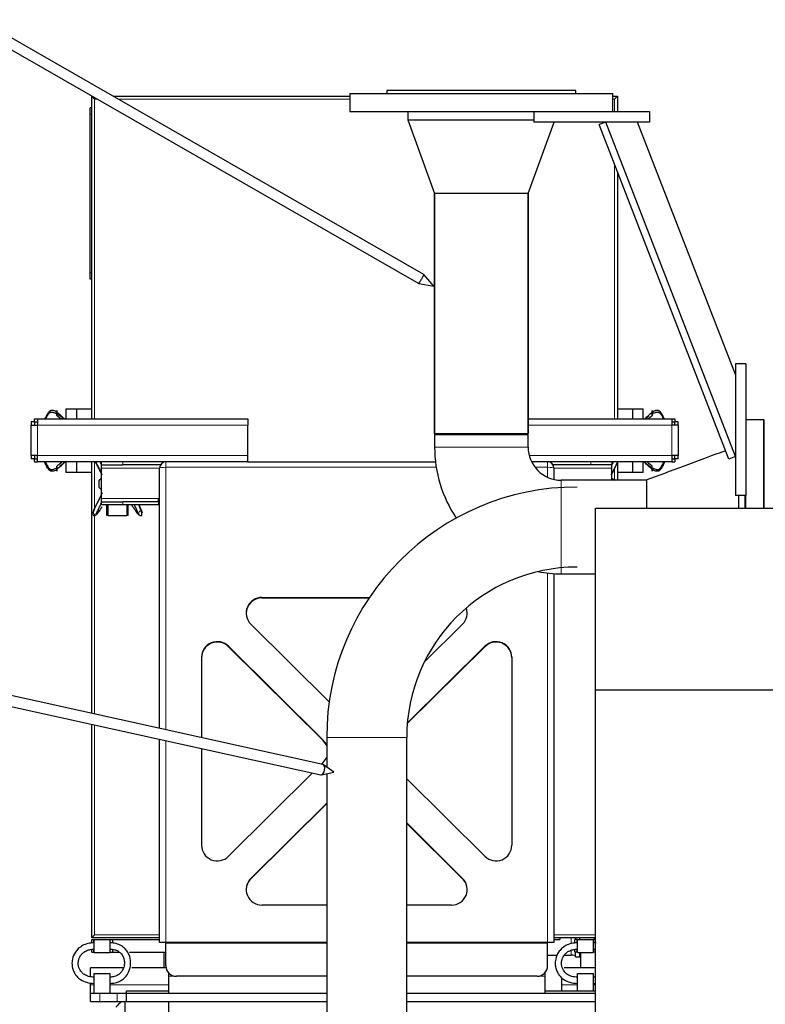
# Model space of a CAD drawing. Header units: inches. Extents: x 0 to 20790, y -12 to 14700.
# Tile 341 of 359: x 13932 to 14641, y 11349 to 12285. Entities that reach past the tile are written whole.
import ezdxf

# ---------------------------------------------------------------- set-up
doc = ezdxf.new("R2010")
doc.units = ezdxf.units.IN
doc.layers.add('1', color=7, linetype='Continuous', true_color=0xffffff)
doc.layers.add('254', color=7, linetype='Continuous', true_color=0xffffff)

msp = doc.modelspace()

# ---------------------------------------------------------------- linework, layer by layer
at = {"layer": '1', "color": 2, "linetype": 'Continuous', "lineweight": 25}
for p, q in [((14246.24, 12214.958), (14496.24, 12214.958)), ((14246.24, 12214.958), (14246.24, 12197.958)), ((14461.24, 12217.958), (14281.24, 12217.958)), ((14281.24, 12217.958), (14281.24, 12214.958)), ((14461.24, 12214.958), (14461.24, 12217.958)), ((14496.24, 12197.958), (14496.24, 12214.958)), ((14000.74, 12212.458), (14001.201, 12212.458)), ((14003.54, 12209.658), (14000.74, 12212.458)), ((14000.74, 12199.743), (14000.74, 12212.458)), ((14021.302, 12212.458), (14246.24, 12212.458)), ((14496.24, 12212.458), (14500.74, 12212.458)), ((14497.94, 12209.658), (14500.74, 12212.458)), ((14500.74, 12212.458), (14500.74, 12197.958)), ((13999.24, 12195.458), (13999.24, 12201.458)), ((14000.74, 12201.458), (13999.24, 12201.458)), ((13999.24, 12044.458), (13999.24, 12195.458)), ((14000.74, 12195.458), (14000.74, 12199.743)), ((14000.74, 12044.458), (14000.74, 12195.458)), ((14246.24, 12197.958), (14446.243, 12197.958)), ((14301.24, 12197.958), (14301.24, 12189.958)), ((14421.24, 12197.958), (14421.24, 12187.958)), ((14446.241, 12197.958), (14531.24, 12197.958)), ((14531.24, 12197.958), (14531.24, 12187.958)), ((14301.24, 12189.958), (14421.24, 12189.958)), ((14301.24, 12189.958), (14421.24, 12189.958)), ((14301.24, 12189.958), (14326.718, 12119.958)), ((14415.762, 12119.958), (14440.512, 12187.957)), ((14531.24, 12187.958), (14421.24, 12187.958)), ((14489.71, 12187.958), (14483.383, 12185.51)), ((14612.74, 11870.016), (14489.71, 12187.958)), ((14612.739, 11947.96), (14519.871, 12187.956)), ((14606.413, 11867.567), (14483.383, 12185.51)), ((14500.74, 12140.645), (14500.74, 11905.958)), ((14371.24, 12119.958), (14326.718, 12119.958)), ((14326.79, 11891.958), (14326.79, 12119.958)), ((14326.79, 12119.958), (14326.79, 11891.958)), ((14415.762, 12119.958), (14371.24, 12119.958)), ((14415.69, 12119.958), (14415.69, 11891.958)), ((14415.69, 11891.958), (14415.69, 12119.958)), ((13999.24, 12038.458), (13999.24, 12044.458)), ((14000.74, 12038.458), (13999.24, 12038.458)), ((14000.74, 12040.173), (14000.74, 12044.458)), ((14000.74, 11905.95), (14000.74, 12040.173)), ((14622.74, 11957.958), (14612.74, 11957.958)), ((14612.74, 11957.958), (14612.74, 11832.958)), ((14622.74, 11957.958), (14622.74, 11832.958)), ((13976.24, 11915.158), (13976.24, 11905.958)), ((13986.24, 11915.158), (13976.24, 11915.158)), ((13986.24, 11915.158), (13986.24, 11914.958)), ((14000.74, 11914.958), (13986.24, 11914.958)), ((13986.24, 11914.958), (13986.24, 11905.958)), ((14515.24, 11914.958), (14500.74, 11914.958)), ((14525.24, 11915.158), (14515.24, 11915.158)), ((14515.24, 11914.958), (14515.24, 11915.158)), ((14515.24, 11905.958), (14515.24, 11914.958)), ((14525.24, 11905.958), (14525.24, 11915.158)), ((13946.242, 11902.958), (13946.242, 11905.958)), ((13946.242, 11905.958), (13949.24, 11905.958)), ((13949.24, 11905.958), (13949.24, 11899.958)), ((13949.24, 11905.958), (14149.24, 11905.958)), ((14149.24, 11905.958), (14149.24, 11899.958)), ((14415.69, 11905.958), (14552.24, 11905.958)), ((14552.24, 11905.958), (14552.24, 11899.958)), ((14552.24, 11905.958), (14555.238, 11905.958)), ((14555.238, 11905.958), (14555.238, 11902.958)), ((13943.24, 11902.956), (13943.24, 11899.958)), ((13943.24, 11899.958), (13949.24, 11899.958)), ((13943.24, 11870.958), (13943.24, 11899.958)), ((13946.29, 11902.956), (13946.29, 11899.958)), ((14149.24, 11870.958), (14149.24, 11899.958)), ((14558.24, 11899.958), (14552.24, 11899.958)), ((14555.19, 11899.958), (14555.19, 11902.956)), ((14558.24, 11899.958), (14558.24, 11902.956)), ((14558.24, 11899.958), (14558.24, 11870.958)), ((14639.74, 11904.958), (14622.74, 11904.958)), ((14639.74, 11904.958), (14622.74, 11904.958)), ((14639.74, 11904.958), (14639.74, 11820.978)), ((14639.74, 11820.988), (14639.74, 11904.958)), ((14326.79, 11891.958), (14415.69, 11891.958)), ((14326.79, 11890.958), (14371.24, 11890.958)), ((14326.79, 11890.958), (14326.79, 11878.958)), ((14352.24, 11891.957), (14352.24, 11890.957)), ((14371.24, 11890.958), (14415.69, 11890.958)), ((14415.69, 11878.958), (14415.69, 11890.958)), ((13949.24, 11870.958), (13943.24, 11870.958)), ((13943.24, 11870.958), (13943.24, 11867.96)), ((13946.242, 11864.958), (13946.242, 11867.958)), ((13946.29, 11870.958), (13946.29, 11867.96)), ((13949.24, 11864.958), (13949.24, 11870.958)), ((14149.24, 11864.958), (14149.24, 11870.958)), ((14558.24, 11870.958), (14552.24, 11870.958)), ((14552.24, 11870.958), (14552.24, 11864.958)), ((14555.19, 11867.96), (14555.19, 11870.958)), ((14555.238, 11867.958), (14555.238, 11864.958)), ((14558.24, 11867.96), (14558.24, 11870.958)), ((14612.74, 11870.016), (14606.413, 11867.567)), ((13946.242, 11864.958), (13949.24, 11864.958)), ((13976.24, 11864.958), (13976.24, 11854.758)), ((13986.24, 11864.958), (13986.24, 11854.958)), ((14000.74, 11625.793), (14000.74, 11864.952)), ((14010.24, 11861.958), (14010.24, 11864.958)), ((14010.24, 11858.958), (14010.24, 11861.958)), ((14010.24, 11861.958), (14030.24, 11861.958)), ((14010.24, 11829.958), (14010.24, 11858.958)), ((14066.044, 11861.958), (14030.24, 11861.958)), ((14065.24, 11611.556), (14065.24, 11858.958)), ((14149.24, 11864.958), (14327.604, 11864.958)), ((14475.24, 11861.958), (14439.436, 11861.958)), ((14440.24, 11858.958), (14440.24, 11848.19)), ((14495.24, 11861.958), (14475.24, 11861.958)), ((14495.24, 11864.958), (14495.24, 11861.958)), ((14495.24, 11858.958), (14495.24, 11861.958)), ((14495.24, 11847.408), (14495.24, 11858.958)), ((14500.74, 11864.22), (14500.74, 11847.408)), ((14515.24, 11854.958), (14515.24, 11864.958)), ((14525.24, 11854.758), (14525.24, 11864.958)), ((14552.24, 11864.958), (14555.238, 11864.958)), ((13986.24, 11854.758), (13976.24, 11854.758)), ((13986.24, 11854.958), (13986.24, 11854.758)), ((14000.74, 11854.958), (13986.24, 11854.958)), ((14007.78, 11847.428), (14010.24, 11849.514)), ((14495.24, 11849.582), (14497.78, 11847.428)), ((14515.24, 11854.958), (14500.74, 11854.958)), ((14515.24, 11854.758), (14515.24, 11854.958)), ((14525.24, 11854.758), (14515.24, 11854.758)), ((14007.78, 11840.428), (14007.78, 11847.428)), ((14010.24, 11838.343), (14007.78, 11840.428)), ((14527.642, 11847.408), (14447.24, 11847.408)), ((14497.78, 11847.428), (14497.78, 11847.408)), ((14528.35, 11847.589), (14528.35, 11820.978)), ((14622.74, 11832.958), (14612.74, 11832.958)), ((14615.74, 11832.955), (14615.74, 11820.976)), ((14621.74, 11832.95), (14621.74, 11820.978)), ((14622.74, 11820.988), (14622.74, 11832.959)), ((14010.24, 11826.958), (14010.24, 11829.958)), ((14010.24, 11826.958), (14030.24, 11826.958)), ((14010.24, 11823.958), (14010.24, 11826.958)), ((14030.24, 11823.958), (14010.24, 11823.958)), ((14015.24, 11813.958), (14015.24, 11823.958)), ((14016.28, 11813.758), (14016.28, 11823.958)), ((14064.24, 11826.958), (14030.24, 11826.958)), ((14064.24, 11823.958), (14030.24, 11823.958)), ((14034.28, 11823.958), (14034.28, 11813.758)), ((14035.24, 11823.958), (14035.24, 11813.958)), ((14065.24, 11829.958), (14064.24, 11829.958)), ((14064.24, 11826.958), (14064.24, 11829.958)), ((14064.24, 11826.958), (14064.24, 11823.958)), ((14016.28, 11813.958), (14015.24, 11813.958)), ((14034.28, 11813.758), (14016.28, 11813.758)), ((14035.24, 11813.958), (14034.28, 11813.958)), ((14479.74, 11648.178), (14479.74, 11820.978)), ((14479.74, 11820.978), (19005.74, 11820.978)), ((14440.24, 11758.709), (14440.24, 11407.958)), ((14447.24, 11758.508), (14479.741, 11758.508)), ((14162.666, 11736.064), (14264.883, 11736.064)), ((14162.666, 11735.673), (14264.621, 11735.673)), ((14226.605, 11636.764), (14152.06, 11710.675)), ((14353.42, 11710.675), (14316.954, 11674.52)), ((14220.92, 11600.335), (14130.846, 11689.643)), ((14220.92, 11599.945), (14130.846, 11689.252)), ((14300.818, 11616.065), (14374.633, 11689.252)), ((14300.853, 11616.49), (14374.633, 11689.643)), ((14105.24, 11679.126), (14105.24, 11602.727)), ((14400.24, 11679.126), (14400.24, 11500.512)), ((14479.74, 11301.478), (14479.74, 11648.178)), ((14479.74, 11648.178), (19005.74, 11648.178)), ((14000.74, 11412.458), (14000.74, 11615.553)), ((14065.24, 11407.958), (14065.24, 11601.317)), ((14224.19, 11602.958), (14224.193, 11602.958)), ((14224.19, 11602.958), (14224.19, 11574.844)), ((14300.29, 11242.958), (14300.29, 11602.958)), ((14105.24, 11592.484), (14105.24, 11500.512)), ((14219.182, 11577.579), (14220.92, 11579.303)), ((14130.846, 11489.995), (14210.735, 11569.204)), ((14224.19, 11568.471), (14224.19, 11242.958)), ((14374.633, 11489.995), (14300.29, 11563.706)), ((14152.06, 11468.963), (14224.189, 11540.478)), ((14152.06, 11468.572), (14224.189, 11540.088)), ((14300.291, 11521.64), (14353.42, 11468.963)), ((14300.291, 11521.25), (14353.42, 11468.572)), ((14224.192, 11443.574), (14162.666, 11443.574)), ((14342.813, 11443.574), (14300.287, 11443.574)), ((14000.74, 11412.458), (14003.54, 11415.258)), ((14065.24, 11412.458), (14000.74, 11412.458)), ((14000.74, 11410.958), (14002.74, 11410.958)), ((14000.74, 11407.42), (14000.74, 11410.958)), ((14002.74, 11410.958), (14003.24, 11410.958)), ((14002.74, 11407.652), (14002.74, 11410.958)), ((14003.24, 11410.958), (14018.24, 11410.958)), ((14003.24, 11398.458), (14003.24, 11410.958)), ((14018.24, 11410.958), (14020.74, 11410.958)), ((14018.24, 11398.458), (14018.24, 11410.958)), ((14020.74, 11407.397), (14020.74, 11410.958)), ((14020.74, 11410.958), (14065.24, 11410.958)), ((14479.74, 11412.458), (14440.24, 11412.458)), ((14440.24, 11410.958), (14445.74, 11410.958)), ((14445.74, 11412.458), (14445.74, 11410.958)), ((14462.24, 11410.958), (14460.24, 11410.958)), ((14460.24, 11407.42), (14460.24, 11410.958)), ((14460.74, 11410.958), (14460.74, 11412.458)), ((14462.24, 11407.652), (14462.24, 11410.958)), ((14462.74, 11410.958), (14462.24, 11410.958)), ((14462.74, 11410.958), (14477.74, 11410.958)), ((14462.74, 11398.458), (14462.74, 11410.958)), ((14464.74, 11410.958), (14464.74, 11412.458)), ((14477.74, 11398.458), (14477.74, 11410.958)), ((14478.24, 11410.958), (14477.74, 11410.958)), ((14479.74, 11410.958), (14478.24, 11410.958)), ((14478.24, 11407.645), (14478.24, 11410.958)), ((14478.74, 11410.958), (14478.74, 11412.458)), ((14000.74, 11398.958), (14000.74, 11401.44)), ((14002.74, 11398.958), (14002.74, 11401.654)), ((14020.74, 11398.958), (14020.74, 11401.501)), ((14071.24, 11407.958), (14065.24, 11407.958)), ((14224.193, 11407.958), (14071.24, 11407.958)), ((14071.24, 11407.566), (14071.24, 11407.958)), ((14071.24, 11385.958), (14071.24, 11407.566)), ((14434.24, 11407.958), (14300.287, 11407.958)), ((14440.24, 11407.958), (14434.24, 11407.958)), ((14434.24, 11407.566), (14434.24, 11407.958)), ((14434.24, 11385.958), (14434.24, 11407.566)), ((14460.24, 11398.958), (14460.24, 11401.44)), ((14462.24, 11398.958), (14462.24, 11401.654)), ((14478.24, 11398.958), (14478.24, 11401.667)), ((14000.74, 11398.958), (14002.74, 11398.958)), ((14002.74, 11398.958), (14003.24, 11398.958)), ((14003.24, 11398.458), (14018.24, 11398.458)), ((14018.24, 11398.958), (14020.74, 11398.958)), ((14020.74, 11398.958), (14027.143, 11398.958)), ((14036.664, 11398.958), (14071.24, 11398.958)), ((14069.74, 11383.958), (14069.74, 11398.958)), ((14434.236, 11395.914), (14443.48, 11395.914)), ((14450.016, 11395.914), (14456.74, 11395.914)), ((14462.24, 11398.958), (14460.24, 11398.958)), ((14460.74, 11394.524), (14460.74, 11398.958)), ((14460.74, 11394.524), (14464.74, 11394.524)), ((14462.74, 11398.958), (14462.24, 11398.958)), ((14462.74, 11398.458), (14477.74, 11398.458)), ((14464.74, 11397.37), (14464.74, 11398.458)), ((14464.74, 11394.524), (14464.74, 11397.37)), ((14464.74, 11397.37), (14465.74, 11397.37)), ((14465.74, 11383.958), (14465.74, 11398.458)), ((14478.24, 11398.958), (14477.74, 11398.958)), ((14479.74, 11398.958), (14478.24, 11398.958)), ((13999.74, 11375.631), (13999.74, 11383.958)), ((14030.819, 11383.958), (13999.74, 11383.958)), ((14071.441, 11383.958), (14038.998, 11383.958)), ((14479.74, 11383.958), (14449.839, 11383.958)), ((14003.24, 11378.458), (14018.24, 11378.458)), ((14003.24, 11359.958), (14003.24, 11378.458)), ((14018.24, 11359.958), (14018.24, 11378.458)), ((14073.74, 11379.343), (14073.74, 11375.958)), ((14073.74, 11375.958), (14073.74, 11359.958)), ((14224.19, 11375.958), (14081.24, 11375.958)), ((14424.24, 11375.958), (14300.288, 11375.958)), ((14431.74, 11379.343), (14431.74, 11375.958)), ((14431.74, 11375.958), (14431.74, 11359.958)), ((14447.74, 11367.958), (14447.74, 11374.544)), ((14462.74, 11378.458), (14477.74, 11378.458)), ((14462.74, 11361.958), (14462.74, 11378.458)), ((14477.74, 11361.958), (14477.74, 11378.458)), ((13999.74, 11367.958), (13999.74, 11369.643)), ((13999.74, 11359.958), (13999.74, 11367.958)), ((14447.74, 11362.001), (14447.74, 11367.958)), ((13999.74, 11359.958), (14008.527, 11359.958)), ((13999.74, 11351.958), (13999.74, 11359.958)), ((14008.527, 11359.958), (14024.953, 11359.958)), ((14024.953, 11359.958), (14033.699, 11359.958)), ((14033.699, 11361.958), (14073.744, 11361.958)), ((14033.699, 11351.958), (14033.699, 11361.958)), ((14033.74, 11351.958), (14033.74, 11359.958)), ((14033.74, 11359.958), (14224.192, 11359.958)), ((14300.283, 11359.958), (14479.737, 11359.958)), ((14431.733, 11361.958), (14479.738, 11361.958)), ((14431.735, 11362.001), (14447.736, 11362.001)), ((13999.74, 11351.958), (14008.527, 11351.958)), ((14008.527, 11351.958), (14024.953, 11351.958)), ((14024.953, 11351.958), (14032.74, 11351.958)), ((14032.74, 11336.958), (14032.74, 11351.958)), ((14032.74, 11351.958), (14033.74, 11351.958)), ((14033.699, 11351.958), (14033.743, 11351.958)), ((14033.74, 11351.958), (14224.192, 11351.958)), ((14073.74, 11351.958), (14073.74, 11336.958)), ((14300.283, 11351.958), (14479.737, 11351.958))]:
    msp.add_line(p, q, dxfattribs=at)
at = {"layer": '1', "color": 110, "linetype": 'Continuous', "lineweight": 13}
for p, q in [((14006.081, 12209.658), (14003.54, 12209.658)), ((14003.54, 12209.658), (14003.54, 11905.949)), ((14246.244, 12209.658), (14026.182, 12209.658)), ((14497.94, 12209.658), (14496.233, 12209.658)), ((14497.94, 12197.953), (14497.94, 12209.658)), ((14000.74, 12195.458), (13999.24, 12195.458)), ((14497.94, 11905.949), (14497.94, 12147.881)), ((14000.74, 12044.458), (13999.24, 12044.458)), ((13949.24, 11899.958), (13949.24, 11870.958)), ((14149.24, 11899.958), (13949.24, 11899.958)), ((14552.24, 11899.958), (14415.69, 11899.958)), ((14552.24, 11870.958), (14552.24, 11899.958)), ((14415.69, 11878.958), (14326.79, 11878.958)), ((13949.24, 11870.958), (14149.24, 11870.958)), ((14416.721, 11870.958), (14552.24, 11870.958)), ((14003.54, 11864.95), (14003.54, 11820.836)), ((14065.242, 11858.958), (14010.24, 11858.958)), ((14030.24, 11864.958), (14030.24, 11861.958)), ((14071.24, 11859.739), (14071.24, 11610.236)), ((14328.329, 11859.739), (14071.24, 11859.739)), ((14434.24, 11859.739), (14422.216, 11859.739)), ((14434.24, 11850.209), (14434.24, 11859.739)), ((14495.24, 11858.958), (14440.238, 11858.958)), ((14475.24, 11861.958), (14475.24, 11864.958)), ((14497.94, 11847.399), (14497.94, 11858.595)), ((14447.24, 11847.408), (14447.24, 11802.958)), ((14064.24, 11829.958), (14010.24, 11829.958)), ((14030.24, 11826.958), (14030.24, 11823.958)), ((14003.54, 11815.449), (14003.54, 11625.178)), ((14447.24, 11802.958), (14447.24, 11758.508)), ((14434.24, 11407.958), (14434.24, 11759.21)), ((14162.666, 11736.064), (14162.666, 11735.673)), ((14130.846, 11689.643), (14130.846, 11689.252)), ((14374.633, 11689.643), (14374.633, 11689.252)), ((14003.54, 11614.938), (14003.54, 11415.258)), ((14071.24, 11599.993), (14071.24, 11407.958)), ((14220.92, 11600.335), (14220.92, 11599.945)), ((14224.193, 11602.958), (14300.287, 11602.958)), ((14152.06, 11468.963), (14152.06, 11468.572)), ((14353.42, 11468.963), (14353.42, 11468.572)), ((14003.54, 11415.258), (14065.247, 11415.258)), ((14440.234, 11415.258), (14479.74, 11415.258)), ((14456.74, 11412.46), (14456.74, 11406.996)), ((14224.193, 11407.566), (14071.24, 11407.566)), ((14434.24, 11407.566), (14300.287, 11407.566)), ((14456.74, 11400.695), (14456.74, 11395.914)), ((14081.24, 11375.958), (14073.74, 11375.958)), ((14431.74, 11375.958), (14424.24, 11375.958)), ((14003.241, 11367.958), (13999.74, 11367.958)), ((14073.739, 11367.958), (14018.241, 11367.958)), ((14462.74, 11367.958), (14447.74, 11367.958)), ((14479.74, 11367.958), (14477.74, 11367.958)), ((14008.527, 11351.958), (14008.527, 11359.958)), ((14024.953, 11351.958), (14024.953, 11359.958))]:
    msp.add_line(p, q, dxfattribs=at)
at = {"layer": '1', "color": 2, "linetype": 'Continuous', "lineweight": 25}
for centre, radius, start, end in [((14447.24, 11878.958), 120.45, 180, 214.059375), ((14447.24, 11878.958), 31.55, 180, 270), ((14071.24, 11858.958), 6, 90, 180), ((14434.24, 11858.958), 6, 0, 90), ((14462.24, 11602.958), 238.047, 90, 180), ((14462.24, 11602.958), 161.953, 90, 180), ((14447.24, 11878.958), 120.45, 259.367344, 270), ((14081.24, 11385.958), 10, 180, 270), ((14424.24, 11385.958), 10, 270, 0)]:
    msp.add_arc(centre, radius, start, end, dxfattribs=at)
at = {"layer": '1', "color": 110, "linetype": 'Continuous', "lineweight": 13}
for centre, start_param, end_param in [((14071.24, 11858.958), 4.712389, 6.2831853), ((14434.24, 11858.958), 3.1415927, 4.712389)]:
    msp.add_ellipse(centre, major_axis=(-6, 0), ratio=0.1301739, start_param=start_param, end_param=end_param, dxfattribs=at)
at = {"layer": '1', "color": 2, "linetype": 'Continuous', "lineweight": 25}
for centre, major_axis, ratio, start_param, end_param in [((14162.666, 11721.192), (15, 0), 0.9914912, 1.5707963, 3.9269908), ((14162.666, 11720.801), (15, 0), 0.9914912, 1.5707963, 3.1415681), ((14342.813, 11721.192), (15, 0), 0.9914912, 5.4977871, 6.6159487), ((14342.813, 11720.801), (15, 0), 0.9914912, 0.0000245, 0.3540428), ((14120.24, 11679.126), (-15, 0), 0.9914912, 3.9269908, 6.2831853), ((14120.24, 11678.736), (-15, 0), 0.9914912, 3.9269908, 6.2831853), ((14385.24, 11679.126), (15, 0), 0.9914912, 0, 2.3561945), ((14385.24, 11678.736), (15, 0), 0.9914912, 0, 2.3561945), ((14210.313, 11589.819), (-15, 0), 0.9914912, 3.5311011, 3.9269908), ((14210.313, 11589.428), (-15, 0), 0.9914912, 3.5311011, 3.9269908), ((14210.313, 11589.819), (-15, 0), 0.9914912, 2.3561945, 2.7520843), ((14120.24, 11500.512), (-15, 0), 0.9914912, 0, 2.3561945), ((14385.24, 11500.512), (15, 0), 0.9914912, 3.9269908, 6.2831853), ((14162.666, 11458.446), (15, 0), 0.9914912, 2.3561945, 4.712389), ((14162.666, 11458.056), (15, 0), 0.9914912, 2.3561945, 3.1416172), ((14342.813, 11458.446), (15, 0), 0.9914912, 4.712389, 7.0685835), ((14342.813, 11458.056), (15, 0), 0.9914912, 6.2831608, 7.0685835), ((14456.74, 11395.219), (4, 0), 0.1736482, 0, 1.5707963)]:
    msp.add_ellipse(centre, major_axis=major_axis, ratio=ratio, start_param=start_param, end_param=end_param, dxfattribs=at)
for points, degree, knots in [([(13967.74, 11912.039), (13967.249, 11912.392), (13966.236, 11913.049), (13964.843, 11913.63), (13963.674, 11913.863), (13962.761, 11913.9), (13961.972, 11913.716), (13961.383, 11913.461), (13960.977, 11913.222), (13960.608, 11912.949), (13960.155, 11912.552), (13959.443, 11911.784), (13958.608, 11910.55), (13957.759, 11908.99), (13957.026, 11907.465), (13956.57, 11906.461), (13956.361, 11905.99)], 3, [0, 0, 0, 0, 0.1126538, 0.2253077, 0.2816346, 0.3379615, 0.3942885, 0.4224519, 0.4506154, 0.4787788, 0.5069423, 0.5632692, 0.6759231, 0.7885769, 0.9012307, 1, 1, 1, 1]), ([(13957.194, 11905.964), (13957.332, 11906.276), (13957.724, 11907.136), (13958.427, 11908.533), (13959.24, 11909.865), (13959.933, 11910.746), (13960.374, 11911.223), (13960.736, 11911.553), (13961.138, 11911.839), (13961.731, 11912.118), (13962.537, 11912.292), (13963.494, 11912.218), (13964.238, 11912.067), (13964.663, 11911.947), (13964.787, 11911.909)], 3, [0, 0, 0, 0, 0.0976952, 0.2709904, 0.4442856, 0.5309332, 0.574257, 0.6175808, 0.6609046, 0.7042284, 0.790876, 0.8775236, 0.9641712, 1, 1, 1, 1]), ([(13964.787, 11911.909), (13965.26, 11911.764), (13966.297, 11911.356), (13967.234, 11910.83), (13967.74, 11910.521)], 3, [0, 0, 0, 0, 0.4423533, 1, 1, 1, 1]), ([(13967.74, 11910.521), (13967.74, 11910.654), (13967.74, 11910.928), (13967.74, 11911.275), (13967.74, 11911.64), (13967.74, 11912.009), (13967.74, 11912.312), (13967.74, 11912.61), (13967.74, 11912.951), (13967.74, 11913.248), (13967.74, 11913.461), (13967.74, 11913.58), (13967.74, 11913.667), (13967.74, 11913.72), (13967.74, 11913.694), (13967.74, 11913.594), (13967.74, 11913.454), (13967.74, 11913.283), (13967.74, 11913.059), (13967.74, 11912.809), (13967.74, 11912.525), (13967.74, 11912.215), (13967.74, 11912.039)], 5, [0, 0, 0, 0, 0, 0, 0.1042545, 0.2083296, 0.25, 0.25, 0.25, 0.3128199, 0.4171102, 0.5, 0.5, 0.5, 0.5210512, 0.6251827, 0.7291347, 0.75, 0.75, 0.75, 0.8639149, 1, 1, 1, 1, 1, 1]), ([(13974.866, 11905.692), (13974.658, 11905.887), (13973.937, 11906.564), (13972.682, 11907.726), (13971.082, 11909.187), (13969.442, 11910.651), (13968.313, 11911.595), (13967.74, 11912.039)], 3, [0, 0, 0, 0, 0.0921986, 0.3191489, 0.5460993, 0.7730496, 1, 1, 1, 1]), ([(13967.74, 11910.521), (13968.469, 11910.145), (13969.823, 11909.308), (13971.741, 11907.925), (13973.11, 11906.831), (13973.842, 11906.205), (13973.966, 11906.097)], 3, [0, 0, 0, 0, 0.3120003, 0.6240006, 0.9360009, 1, 1, 1, 1]), ([(13967.74, 11908.869), (13967.74, 11908.87), (13967.74, 11908.873), (13967.74, 11908.909), (13967.74, 11908.982), (13967.74, 11909.084), (13967.74, 11909.27), (13967.74, 11909.518), (13967.74, 11909.762), (13967.74, 11910.038), (13967.74, 11910.342), (13967.74, 11910.521)], 5, [0, 0, 0, 0, 0, 0, 0.0484454, 0.2897029, 0.4200499, 0.4200499, 0.4200499, 0.6742577, 1, 1, 1, 1, 1, 1]), ([(14533.74, 11912.039), (14533.167, 11911.595), (14532.038, 11910.651), (14530.398, 11909.187), (14528.798, 11907.726), (14527.543, 11906.564), (14526.821, 11905.887), (14526.614, 11905.692)], 3, [0, 0, 0, 0, 0.2269504, 0.4539007, 0.6808511, 0.9078014, 1, 1, 1, 1]), ([(14527.514, 11906.097), (14527.638, 11906.205), (14528.369, 11906.831), (14529.478, 11907.716), (14530.482, 11908.456), (14530.855, 11908.721)], 3, [0, 0, 0, 0, 0.114916, 0.6751401, 1, 1, 1, 1]), ([(14545.118, 11905.99), (14544.91, 11906.461), (14544.454, 11907.465), (14543.72, 11908.99), (14542.872, 11910.55), (14542.037, 11911.784), (14541.325, 11912.552), (14540.872, 11912.949), (14540.503, 11913.222), (14540.097, 11913.461), (14539.508, 11913.716), (14538.719, 11913.9), (14537.806, 11913.863), (14536.636, 11913.63), (14535.244, 11913.049), (14534.231, 11912.392), (14533.74, 11912.039)], 3, [0, 0, 0, 0, 0.0987693, 0.2114231, 0.3240769, 0.4367308, 0.4930577, 0.5212212, 0.5493846, 0.5775481, 0.6057115, 0.6620385, 0.7183654, 0.7746923, 0.8873462, 1, 1, 1, 1]), ([(14533.74, 11912.039), (14533.74, 11912.215), (14533.74, 11912.525), (14533.74, 11912.809), (14533.74, 11913.059), (14533.74, 11913.283), (14533.74, 11913.454), (14533.74, 11913.594), (14533.74, 11913.694), (14533.74, 11913.72), (14533.74, 11913.667), (14533.74, 11913.58), (14533.74, 11913.461), (14533.74, 11913.248), (14533.74, 11912.951), (14533.74, 11912.61), (14533.74, 11912.312), (14533.74, 11912.009), (14533.74, 11911.64), (14533.74, 11911.275), (14533.74, 11910.928), (14533.74, 11910.654), (14533.74, 11910.521)], 5, [0, 0, 0, 0, 0, 0, 0.1360851, 0.25, 0.25, 0.25, 0.2708653, 0.3748173, 0.4789488, 0.5, 0.5, 0.5, 0.5828898, 0.6871801, 0.75, 0.75, 0.75, 0.7916704, 0.8957455, 1, 1, 1, 1, 1, 1]), ([(14533.74, 11910.521), (14533.74, 11910.342), (14533.74, 11910.038), (14533.74, 11909.762), (14533.74, 11909.518), (14533.74, 11909.27), (14533.74, 11909.084), (14533.74, 11908.943), (14533.74, 11908.858), (14533.74, 11908.849), (14533.74, 11908.905), (14533.74, 11908.972), (14533.74, 11909.036), (14533.74, 11909.199), (14533.74, 11909.469), (14533.74, 11909.781), (14533.74, 11910.042), (14533.74, 11910.343), (14533.74, 11910.647), (14533.74, 11911.016), (14533.74, 11911.376), (14533.74, 11911.72), (14533.74, 11911.949), (14533.74, 11912.039)], 5, [0, 0, 0, 0, 0, 0, 0.1404182, 0.25, 0.25, 0.25, 0.3061889, 0.4101882, 0.5, 0.5, 0.5, 0.5143157, 0.5651452, 0.6182864, 0.7226815, 0.75, 0.75, 0.75, 0.8267229, 0.9303577, 1, 1, 1, 1, 1, 1]), ([(14533.74, 11910.521), (14534.246, 11910.83), (14535.183, 11911.356), (14536.22, 11911.764), (14536.693, 11911.909)], 3, [0, 0, 0, 0, 0.5576467, 1, 1, 1, 1]), ([(14536.693, 11911.909), (14536.816, 11911.947), (14537.242, 11912.067), (14537.986, 11912.218), (14538.943, 11912.292), (14539.749, 11912.118), (14540.342, 11911.839), (14540.744, 11911.553), (14541.106, 11911.223), (14541.547, 11910.746), (14542.24, 11909.865), (14543.053, 11908.533), (14543.756, 11907.136), (14544.148, 11906.276), (14544.286, 11905.964)], 3, [0, 0, 0, 0, 0.0358288, 0.1224764, 0.209124, 0.2957716, 0.3390954, 0.3824192, 0.425743, 0.4690668, 0.5557144, 0.7290096, 0.9023048, 1, 1, 1, 1]), ([(14603.347, 11875.492), (14589.978, 11870.533), (14576.609, 11865.573), (14551.374, 11856.212), (14539.509, 11851.81), (14527.643, 11847.408)], 3, [0, 0, 0, 0, 0.5297878, 0.5297878, 1, 1, 1, 1]), ([(13967.74, 11857.818), (13967.249, 11857.464), (13966.236, 11856.808), (13964.843, 11856.227), (13963.674, 11855.994), (13962.761, 11855.957), (13961.972, 11856.141), (13961.383, 11856.396), (13960.977, 11856.635), (13960.608, 11856.908), (13960.155, 11857.305), (13959.443, 11858.072), (13958.608, 11859.307), (13957.759, 11860.866), (13956.994, 11862.457), (13956.384, 11863.807), (13956.028, 11864.628), (13955.908, 11864.909)], 3, [0, 0, 0, 0, 0.1050172, 0.2100344, 0.262543, 0.3150516, 0.3675602, 0.3938145, 0.4200688, 0.4463231, 0.4725774, 0.525086, 0.6301032, 0.7351204, 0.8401376, 0.9451548, 1, 1, 1, 1]), ([(13956.74, 11864.945), (13956.786, 11864.836), (13957.068, 11864.172), (13957.604, 11862.958), (13958.427, 11861.324), (13959.24, 11859.992), (13959.933, 11859.111), (13960.374, 11858.634), (13960.736, 11858.303), (13961.138, 11858.018), (13961.731, 11857.739), (13962.537, 11857.565), (13963.494, 11857.639), (13964.238, 11857.79), (13964.663, 11857.91), (13964.787, 11857.948)], 3, [0, 0, 0, 0, 0.0309524, 0.1870804, 0.3432084, 0.4993365, 0.5774005, 0.6164325, 0.6554645, 0.6944965, 0.7335285, 0.8115925, 0.8896565, 0.9677205, 1, 1, 1, 1]), ([(13964.787, 11857.948), (13965.26, 11858.092), (13966.297, 11858.501), (13967.234, 11859.027), (13967.74, 11859.336)], 3, [0, 0, 0, 0, 0.4423533, 1, 1, 1, 1]), ([(13976.342, 11865.579), (13976.152, 11865.394), (13975.459, 11864.723), (13974.247, 11863.579), (13972.682, 11862.131), (13971.082, 11860.67), (13969.442, 11859.206), (13968.313, 11858.262), (13967.74, 11857.818)], 3, [0, 0, 0, 0, 0.0704376, 0.2563501, 0.4422626, 0.628175, 0.8140875, 1, 1, 1, 1]), ([(13967.74, 11859.585), (13967.74, 11859.624), (13967.74, 11859.805), (13967.74, 11859.982), (13967.74, 11860.151), (13967.74, 11860.316), (13967.74, 11860.495), (13967.74, 11860.562), (13967.74, 11860.624), (13967.74, 11860.68), (13967.74, 11860.765), (13967.74, 11860.812), (13967.74, 11860.852), (13967.74, 11860.886), (13967.74, 11860.952), (13967.74, 11860.989), (13967.74, 11860.998), (13967.74, 11860.987), (13967.74, 11860.94), (13967.74, 11860.883), (13967.74, 11860.822), (13967.74, 11860.748), (13967.74, 11860.587), (13967.74, 11860.339), (13967.74, 11860.095), (13967.74, 11859.819), (13967.74, 11859.515), (13967.74, 11859.336)], 5, [0, 0, 0, 0, 0, 0, 0.0364246, 0.1666667, 0.1666667, 0.1666667, 0.1756181, 0.246473, 0.25, 0.25, 0.25, 0.3142457, 0.3333333, 0.3333333, 0.3333333, 0.4530824, 0.5, 0.5, 0.5, 0.5917481, 0.6666667, 0.6666667, 0.6666667, 0.8127757, 1, 1, 1, 1, 1, 1]), ([(13967.74, 11859.336), (13967.74, 11859.203), (13967.74, 11858.929), (13967.74, 11858.582), (13967.74, 11858.217), (13967.74, 11857.848), (13967.74, 11857.545), (13967.74, 11857.307), (13967.74, 11857.135), (13967.74, 11856.972), (13967.74, 11856.773), (13967.74, 11856.572), (13967.74, 11856.455), (13967.74, 11856.361), (13967.74, 11856.277), (13967.74, 11856.19), (13967.74, 11856.161), (13967.74, 11856.155), (13967.74, 11856.169), (13967.74, 11856.219), (13967.74, 11856.265), (13967.74, 11856.327), (13967.74, 11856.403), (13967.74, 11856.574), (13967.74, 11856.798), (13967.74, 11857.048), (13967.74, 11857.332), (13967.74, 11857.642), (13967.74, 11857.818)], 5, [0, 0, 0, 0, 0, 0, 0.1042545, 0.2083296, 0.25, 0.25, 0.25, 0.3128199, 0.375, 0.375, 0.375, 0.4171102, 0.5, 0.5, 0.5, 0.5210512, 0.625, 0.625, 0.625, 0.6251827, 0.7291347, 0.75, 0.75, 0.75, 0.8639149, 1, 1, 1, 1, 1, 1]), ([(13970.624, 11861.136), (13970.998, 11861.401), (13972.002, 11862.141), (13973.567, 11863.391), (13974.727, 11864.426), (13975.276, 11864.945)], 3, [0, 0, 0, 0, 0.230132, 0.6269967, 1, 1, 1, 1]), ([(14010.759, 11852.271), (14010.453, 11852.883), (14009.574, 11854.643), (14008.144, 11857.531), (14006.752, 11860.345), (14005.64, 11862.577), (14004.969, 11863.93), (14004.578, 11864.724), (14004.46, 11864.964)], 3, [0, 0, 0, 0, 0.1416044, 0.4083422, 0.67508, 0.8084489, 0.9418178, 1, 1, 1, 1]), ([(14004.609, 11864.98), (14005.126, 11863.885), (14006.831, 11860.431), (14008.506, 11856.951), (14009.69, 11854.561)], 3, [0, 0, 0, 0, 0.3191335, 1, 1, 1, 1]), ([(14008.618, 11864.99), (14008.65, 11864.924), (14008.944, 11864.321), (14009.447, 11863.29), (14009.926, 11862.322), (14010.138, 11861.896)], 3, [0, 0, 0, 0, 0.0646134, 0.5888598, 1, 1, 1, 1]), ([(14494.801, 11852.271), (14495.108, 11852.883), (14495.986, 11854.643), (14497.417, 11857.531), (14498.809, 11860.345), (14499.919, 11862.574), (14500.468, 11863.682), (14500.74, 11864.232)], 3, [0, 0, 0, 0, 0.1504641, 0.4338907, 0.7173174, 0.8590307, 1, 1, 1, 1]), ([(14494.812, 11852.444), (14496.384, 11855.555), (14498.35, 11859.659), (14500.356, 11863.727), (14500.84, 11864.744)], 3, [0, 0, 0, 0, 0.7484022, 1, 1, 1, 1]), ([(14526.204, 11864.945), (14526.753, 11864.426), (14527.913, 11863.391), (14529.739, 11861.932), (14531.657, 11860.549), (14533.011, 11859.712), (14533.74, 11859.336)], 3, [0, 0, 0, 0, 0.2385545, 0.4923697, 0.7461848, 1, 1, 1, 1]), ([(14533.74, 11857.818), (14533.167, 11858.262), (14532.038, 11859.206), (14530.398, 11860.67), (14528.798, 11862.131), (14527.543, 11863.293), (14526.821, 11863.97), (14526.614, 11864.165)], 3, [0, 0, 0, 0, 0.2269504, 0.4539007, 0.6808511, 0.9078014, 1, 1, 1, 1]), ([(14545.572, 11864.909), (14545.451, 11864.628), (14545.096, 11863.807), (14544.486, 11862.457), (14543.72, 11860.866), (14542.872, 11859.307), (14542.037, 11858.072), (14541.325, 11857.305), (14540.872, 11856.908), (14540.503, 11856.635), (14540.097, 11856.396), (14539.508, 11856.141), (14538.719, 11855.957), (14537.806, 11855.994), (14536.636, 11856.227), (14535.244, 11856.808), (14534.231, 11857.464), (14533.74, 11857.818)], 3, [0, 0, 0, 0, 0.0548452, 0.1598624, 0.2648796, 0.3698968, 0.474914, 0.5274226, 0.5536769, 0.5799312, 0.6061855, 0.6324398, 0.6849484, 0.737457, 0.7899656, 0.8949828, 1, 1, 1, 1]), ([(14533.74, 11859.336), (14533.74, 11859.515), (14533.74, 11859.819), (14533.74, 11860.095), (14533.74, 11860.339), (14533.74, 11860.587), (14533.74, 11860.748), (14533.74, 11860.822), (14533.74, 11860.883), (14533.74, 11860.94), (14533.74, 11860.97), (14533.74, 11860.98), (14533.74, 11860.986), (14533.74, 11860.987), (14533.74, 11860.987)], 5, [0, 0, 0, 0, 0, 0, 0.3257423, 0.5799501, 0.5799501, 0.5799501, 0.7102971, 0.8699251, 0.8699251, 0.8699251, 0.9515546, 1, 1, 1, 1, 1, 1]), ([(14533.74, 11857.818), (14533.74, 11857.642), (14533.74, 11857.332), (14533.74, 11857.048), (14533.74, 11856.798), (14533.74, 11856.574), (14533.74, 11856.403), (14533.74, 11856.327), (14533.74, 11856.265), (14533.74, 11856.219), (14533.74, 11856.169), (14533.74, 11856.155), (14533.74, 11856.161), (14533.74, 11856.19), (14533.74, 11856.277), (14533.74, 11856.361), (14533.74, 11856.455), (14533.74, 11856.572), (14533.74, 11856.773), (14533.74, 11856.972), (14533.74, 11857.135), (14533.74, 11857.307), (14533.74, 11857.545), (14533.74, 11857.848), (14533.74, 11858.217), (14533.74, 11858.582), (14533.74, 11858.929), (14533.74, 11859.203), (14533.74, 11859.336)], 5, [0, 0, 0, 0, 0, 0, 0.1360851, 0.25, 0.25, 0.25, 0.2708653, 0.3748173, 0.375, 0.375, 0.375, 0.4789488, 0.5, 0.5, 0.5, 0.5828898, 0.625, 0.625, 0.625, 0.6871801, 0.75, 0.75, 0.75, 0.7916704, 0.8957455, 1, 1, 1, 1, 1, 1]), ([(14533.74, 11859.336), (14534.246, 11859.027), (14535.183, 11858.501), (14536.22, 11858.092), (14536.693, 11857.948)], 3, [0, 0, 0, 0, 0.5576467, 1, 1, 1, 1]), ([(14536.693, 11857.948), (14536.816, 11857.91), (14537.242, 11857.79), (14537.986, 11857.639), (14538.943, 11857.565), (14539.749, 11857.739), (14540.342, 11858.018), (14540.744, 11858.303), (14541.106, 11858.634), (14541.547, 11859.111), (14542.24, 11859.992), (14543.053, 11861.324), (14543.875, 11862.958), (14544.412, 11864.172), (14544.693, 11864.836), (14544.74, 11864.945)], 3, [0, 0, 0, 0, 0.0322795, 0.1103435, 0.1884075, 0.2664715, 0.3055035, 0.3445355, 0.3835675, 0.4225995, 0.5006635, 0.6567916, 0.8129196, 0.9690476, 1, 1, 1, 1]), ([(14010.759, 11835.586), (14010.453, 11834.974), (14009.574, 11833.214), (14008.144, 11830.326), (14006.752, 11827.512), (14005.64, 11825.28), (14004.814, 11823.614), (14004, 11821.958), (14003.221, 11820.324), (14002.647, 11818.992), (14002.349, 11818.111), (14002.216, 11817.634), (14002.133, 11817.303), (14002.066, 11817.018), (14001.985, 11816.739), (14001.918, 11816.565), (14001.907, 11816.639), (14002.007, 11816.842), (14002.158, 11817.063), (14002.263, 11817.204)], 3, [0, 0, 0, 0, 0.0775835, 0.2237263, 0.369869, 0.4429404, 0.5160118, 0.5890831, 0.6621545, 0.7352259, 0.7717616, 0.7900294, 0.8082973, 0.8265651, 0.8448329, 0.8813686, 0.9179043, 0.95444, 1, 1, 1, 1]), ([(14010.748, 11835.412), (14009.177, 11832.301), (14006.498, 11826.71), (14003.341, 11820.375), (14002.144, 11816.852), (14001.981, 11815.495), (14001.996, 11814.622), (14002.279, 11814.075), (14002.783, 11813.853), (14003.544, 11813.845), (14004.85, 11814.45), (14005.815, 11815.348), (14006.335, 11815.98)], 3, [0, 0, 0, 0, 0.3176755, 0.5783098, 0.6632201, 0.7000968, 0.7424587, 0.7909671, 0.8186739, 0.8491331, 0.9189177, 1, 1, 1, 1]), ([(14006.964, 11816.818), (14006.734, 11816.464), (14006.264, 11815.808), (14005.682, 11815.227), (14005.259, 11814.994), (14004.978, 11814.957), (14004.906, 11815.141), (14004.959, 11815.396), (14005.064, 11815.635), (14005.207, 11815.908), (14005.421, 11816.305), (14005.818, 11817.072), (14006.42, 11818.307), (14007.165, 11819.866), (14007.933, 11821.457), (14008.713, 11823.063), (14009.597, 11824.874), (14010.233, 11826.154), (14010.604, 11826.893)], 3, [0, 0, 0, 0, 0.0880747, 0.1761494, 0.2201867, 0.2642241, 0.3082614, 0.3302801, 0.3522987, 0.3743174, 0.3963361, 0.4403734, 0.5284481, 0.6165228, 0.7045975, 0.7926722, 0.8807469, 1, 1, 1, 1]), ([(14010.748, 11822.302), (14010.469, 11821.912), (14009.854, 11821.038), (14008.925, 11819.67), (14007.946, 11818.206), (14007.297, 11817.262), (14006.964, 11816.818)], 3, [0, 0, 0, 0, 0.2123659, 0.4749106, 0.7374553, 1, 1, 1, 1]), ([(14038.61, 11823.933), (14038.952, 11823.48), (14039.643, 11822.549), (14040.643, 11821.131), (14041.636, 11819.67), (14042.614, 11818.206), (14043.263, 11817.262), (14043.596, 11816.818)], 3, [0, 0, 0, 0, 0.1896683, 0.3922512, 0.5948341, 0.7974171, 1, 1, 1, 1]), ([(14043.596, 11816.818), (14043.826, 11816.464), (14044.297, 11815.808), (14044.878, 11815.227), (14045.302, 11814.994), (14045.582, 11814.957), (14045.654, 11815.141), (14045.602, 11815.396), (14045.496, 11815.635), (14045.354, 11815.908), (14045.139, 11816.305), (14044.742, 11817.072), (14044.141, 11818.307), (14043.396, 11819.866), (14042.628, 11821.457), (14041.972, 11822.807), (14041.572, 11823.628), (14041.434, 11823.909)], 3, [0, 0, 0, 0, 0.1050172, 0.2100344, 0.262543, 0.3150516, 0.3675602, 0.3938145, 0.4200688, 0.4463231, 0.4725774, 0.525086, 0.6301032, 0.7351204, 0.8401376, 0.9451548, 1, 1, 1, 1]), ([(14044.226, 11815.98), (14044.746, 11815.348), (14045.71, 11814.45), (14047.016, 11813.845), (14047.777, 11813.853), (14048.281, 11814.075), (14048.564, 11814.622), (14048.58, 11815.495), (14048.416, 11816.852), (14047.463, 11819.658), (14046.287, 11822.195), (14045.442, 11823.942)], 3, [0, 0, 0, 0, 0.1341293, 0.2495696, 0.2999563, 0.34579, 0.4260343, 0.4961109, 0.5571136, 0.6975754, 1, 1, 1, 1]), ([(14045.582, 11823.945), (14045.636, 11823.836), (14045.964, 11823.172), (14046.56, 11821.958), (14047.34, 11820.324), (14047.914, 11818.992), (14048.211, 11818.111), (14048.345, 11817.634), (14048.427, 11817.303), (14048.495, 11817.018), (14048.575, 11816.739), (14048.642, 11816.565), (14048.653, 11816.639), (14048.57, 11816.809), (14048.469, 11816.963), (14048.42, 11817.034)], 3, [0, 0, 0, 0, 0.0302418, 0.1827854, 0.3353291, 0.4878728, 0.5641446, 0.6022805, 0.6404164, 0.6785524, 0.7166883, 0.7929601, 0.8692319, 0.9455038, 1, 1, 1, 1]), ([(14006.964, 11816.818), (14007.013, 11816.908), (14007.124, 11817.136), (14007.254, 11817.48), (14007.335, 11817.841), (14007.356, 11818.21), (14007.33, 11818.514), (14007.277, 11818.815), (14007.21, 11819.036), (14007.109, 11819.245), (14006.972, 11819.43), (14006.837, 11819.562), (14006.811, 11819.587)], 5, [0, 0, 0, 0, 0, 0, 0.1714272, 0.4265284, 0.6153846, 0.6153846, 0.6153846, 0.6826301, 0.9396027, 1, 1, 1, 1, 1, 1]), ([(14043.596, 11816.818), (14043.548, 11816.908), (14043.467, 11817.073), (14043.398, 11817.243), (14043.341, 11817.417), (14043.279, 11817.664), (14043.232, 11817.924), (14043.214, 11818.107), (14043.211, 11818.291), (14043.23, 11818.514), (14043.282, 11818.805), (14043.334, 11818.982), (14043.408, 11819.151), (14043.507, 11819.311), (14043.599, 11819.425), (14043.601, 11819.428), (14043.604, 11819.431), (14043.606, 11819.434)], 5, [0, 0, 0, 0, 0, 0, 0.1844371, 0.3310436, 0.3310436, 0.3310436, 0.4588984, 0.6620872, 0.6620872, 0.6620872, 0.7344361, 0.9931308, 0.9931308, 0.9931308, 1, 1, 1, 1, 1, 1]), ([(14045.628, 11815.207), (14045.492, 11815.234), (14045.329, 11815.279), (14045.171, 11815.339), (14045.018, 11815.41), (14044.725, 11815.574), (14044.396, 11815.798), (14044.123, 11816.048), (14043.887, 11816.332), (14043.69, 11816.642), (14043.596, 11816.818)], 5, [0, 0, 0, 0, 0, 0, 0.2580938, 0.3152444, 0.3152444, 0.3152444, 0.6272599, 1, 1, 1, 1, 1, 1]), ([(14046.142, 11817.734), (14046.16, 11817.712), (14046.282, 11817.571), (14046.393, 11817.505), (14046.523, 11817.686), (14046.588, 11818.098), (14046.617, 11818.355)], 3, [0, 0, 0, 0, 0.0370006, 0.2628933, 0.4797994, 1, 1, 1, 1]), ([(14003.24, 11407.708), (14001.204, 11407.72), (13997.4, 11407.278), (13992.139, 11405.343), (13988.03, 11402.43), (13984.452, 11398.187), (13982.24, 11392.893), (13981.842, 11387.253), (13982.67, 11382.692), (13984.279, 11378.992), (13986.712, 11375.578), (13990.444, 11372.342), (13996.217, 11369.795), (14000.689, 11369.177), (14003.24, 11369.208)], 3, [0, 0, 0, 0, 0.08993, 0.1748376, 0.2521551, 0.321611, 0.4363526, 0.5238791, 0.5938122, 0.6597821, 0.7168373, 0.7931902, 0.8887091, 1, 1, 1, 1]), ([(14003.24, 11375.208), (14001.32, 11375.154), (13998.07, 11375.554), (13993.93, 11377.284), (13991.313, 11379.45), (13989.59, 11381.781), (13988.472, 11384.288), (13987.876, 11387.371), (13988.083, 11391.192), (13989.531, 11394.9), (13991.998, 11397.91), (13994.887, 11399.999), (13998.766, 11401.432), (14001.636, 11401.743), (14003.24, 11401.708)], 3, [0, 0, 0, 0, 0.1149891, 0.2069584, 0.2803855, 0.3361771, 0.4019572, 0.4705845, 0.5581464, 0.6726631, 0.7415264, 0.8181758, 0.9030073, 1, 1, 1, 1]), ([(14018.24, 11369.208), (14019.903, 11369.201), (14023.031, 11369.553), (14027.382, 11371.057), (14030.89, 11373.327), (14034.134, 11376.617), (14036.456, 11380.739), (14037.796, 11385.835), (14037.939, 11391.625), (14036.234, 11397.325), (14032.967, 11401.999), (14029.03, 11405.195), (14023.915, 11407.261), (14020.217, 11407.728), (14018.24, 11407.708)], 3, [0, 0, 0, 0, 0.0798684, 0.154999, 0.2227912, 0.2828621, 0.3799383, 0.4504487, 0.5394141, 0.660745, 0.734388, 0.816113, 0.9057487, 1, 1, 1, 1]), ([(14018.24, 11401.708), (14019.48, 11401.739), (14021.718, 11401.522), (14024.793, 11400.54), (14027.199, 11399.055), (14029.425, 11396.851), (14031.002, 11394.009), (14031.868, 11390.447), (14031.89, 11386.388), (14030.686, 11382.434), (14028.467, 11379.212), (14025.846, 11376.999), (14022.308, 11375.492), (14019.699, 11375.169), (14018.24, 11375.208)], 3, [0, 0, 0, 0, 0.085693, 0.1592593, 0.2249631, 0.2831982, 0.3785176, 0.4494607, 0.5399399, 0.661766, 0.7338792, 0.8132908, 0.9004137, 1, 1, 1, 1]), ([(14462.74, 11407.708), (14460.704, 11407.72), (14456.9, 11407.278), (14451.639, 11405.343), (14447.53, 11402.43), (14443.952, 11398.187), (14441.74, 11392.893), (14441.342, 11387.253), (14442.17, 11382.692), (14443.779, 11378.992), (14446.212, 11375.578), (14449.944, 11372.342), (14455.717, 11369.795), (14460.189, 11369.177), (14462.74, 11369.208)], 3, [0, 0, 0, 0, 0.08993, 0.1748376, 0.2521551, 0.321611, 0.4363526, 0.5238791, 0.5938122, 0.6597821, 0.7168373, 0.7931902, 0.8887091, 1, 1, 1, 1]), ([(14462.74, 11375.208), (14460.82, 11375.154), (14457.57, 11375.554), (14453.43, 11377.284), (14450.813, 11379.45), (14449.09, 11381.781), (14447.972, 11384.288), (14447.376, 11387.371), (14447.583, 11391.192), (14449.031, 11394.9), (14451.498, 11397.91), (14454.387, 11399.999), (14458.266, 11401.432), (14461.136, 11401.743), (14462.74, 11401.708)], 3, [0, 0, 0, 0, 0.1149891, 0.2069584, 0.2803855, 0.3361771, 0.4019572, 0.4705845, 0.5581464, 0.6726631, 0.7415264, 0.8181758, 0.9030073, 1, 1, 1, 1]), ([(14029.072, 11351.958), (14028.183, 11351.069), (14027.294, 11350.18), (14025.516, 11348.402), (14024.628, 11347.514), (14023.74, 11346.626)], 3, [0, 0, 0, 0, 0.5, 0.5, 1, 1, 1, 1])]:
    msp.add_open_spline(points, degree=degree, knots=knots, dxfattribs=at)
for points, degree in [([(13967.74, 11908.87), (13969.642, 11907.551), (13971.385, 11906.072)], 2), ([(14530.095, 11906.072), (14531.838, 11907.551), (14533.74, 11908.87)], 2), ([(13946.242, 11902.956), (13943.24, 11902.956)], 1), ([(13946.29, 11902.958), (13949.24, 11902.958)], 1), ([(14552.24, 11902.958), (14555.19, 11902.958)], 1), ([(14558.24, 11902.956), (14555.238, 11902.956)], 1), ([(13946.242, 11867.96), (13943.24, 11867.96)], 1), ([(13946.29, 11867.958), (13949.24, 11867.958)], 1), ([(14552.24, 11867.958), (14555.19, 11867.958)], 1), ([(14558.24, 11867.96), (14555.238, 11867.96)], 1), ([(14071.24, 11864.958), (13949.24, 11864.958)], 1), ([(13972.638, 11864.888), (13970.337, 11862.787), (13967.74, 11860.987)], 2), ([(14149.24, 11864.952), (14123.24, 11864.952), (14097.24, 11864.952), (14071.24, 11864.952)], 3), ([(14434.24, 11864.952), (14429.378, 11864.952), (14424.515, 11864.952), (14419.653, 11864.952)], 3), ([(14552.24, 11864.958), (14434.24, 11864.958)], 1), ([(14533.74, 11860.987), (14531.143, 11862.787), (14528.842, 11864.888)], 2), ([(14480.261, 11407.589), (14479.434, 11407.677), (14478.594, 11407.716), (14477.74, 11407.708)], 3), ([(14477.74, 11401.708), (14478.593, 11401.729), (14479.428, 11401.681), (14480.253, 11401.565)], 3), ([(14477.74, 11401.708), (14478.593, 11401.725), (14479.43, 11401.69), (14480.256, 11401.604)], 3), ([(14479.758, 11375.293), (14479.098, 11375.218), (14478.427, 11375.189), (14477.74, 11375.208)], 3), ([(14479.76, 11375.268), (14479.098, 11375.213), (14478.426, 11375.193), (14477.74, 11375.207)], 3), ([(14477.74, 11369.208), (14478.419, 11369.205), (14479.089, 11369.233), (14479.753, 11369.293)], 3)]:
    msp.add_open_spline(points, degree=degree, dxfattribs=at)
at = {"layer": '1', "color": 110, "linetype": 'Continuous', "lineweight": 13}
for points, knots in [([(14071.24, 11859.739), (14071.24, 11860.085), (14071.24, 11860.427), (14071.24, 11861.093), (14071.24, 11861.417), (14071.24, 11862.036), (14071.24, 11862.332), (14071.24, 11862.886), (14071.24, 11863.144), (14071.24, 11863.616), (14071.24, 11863.83), (14071.24, 11864.205), (14071.24, 11864.367), (14071.24, 11864.634), (14071.24, 11864.74), (14071.24, 11864.891), (14071.24, 11864.937), (14071.24, 11864.952)], [0, 0, 0, 0, 0.125, 0.125, 0.25, 0.25, 0.375, 0.375, 0.5, 0.5, 0.625, 0.625, 0.75, 0.75, 0.875, 0.875, 1, 1, 1, 1]), ([(14434.24, 11859.739), (14434.24, 11860.085), (14434.24, 11860.427), (14434.24, 11861.093), (14434.24, 11861.417), (14434.24, 11862.036), (14434.24, 11862.332), (14434.24, 11862.886), (14434.24, 11863.144), (14434.24, 11863.616), (14434.24, 11863.83), (14434.24, 11864.205), (14434.24, 11864.367), (14434.24, 11864.634), (14434.24, 11864.74), (14434.24, 11864.891), (14434.24, 11864.937), (14434.24, 11864.952)], [0, 0, 0, 0, 0.125, 0.125, 0.25, 0.25, 0.375, 0.375, 0.5, 0.5, 0.625, 0.625, 0.75, 0.75, 0.875, 0.875, 1, 1, 1, 1]), ([(14496.943, 11864.99), (14496.91, 11864.924), (14496.617, 11864.321), (14496.099, 11863.261), (14495.606, 11862.263), (14495.378, 11861.807)], [0, 0, 0, 0, 0.0628346, 0.5726485, 1, 1, 1, 1])]:
    msp.add_open_spline(points, degree=3, knots=knots, dxfattribs=at)
at = {"layer": '254', "color": 2, "linetype": 'Continuous', "lineweight": 25}
for p, q in [((13557.092, 12467.208), (14311.738, 12034.325)), ((14316.714, 12042.999), (13562.068, 12475.882)), ((14326.142, 12031.827), (14316.714, 12042.999)), ((14311.738, 12034.325), (14311.738, 12034.325)), ((14311.738, 12034.325), (14326.142, 12031.827)), ((14220.685, 11577.249), (13216.656, 11798.834)), ((13214.501, 11789.069), (14218.53, 11567.484)), ((14219.108, 11567.481), (14231.102, 11569.83)), ((14231.102, 11569.83), (14221.211, 11577.009)), ((14218.53, 11567.484), (14218.53, 11567.484)), ((14218.53, 11567.484), (14218.876, 11567.453))]:
    msp.add_line(p, q, dxfattribs=at)
for centre, major_axis, ratio, start_param, end_param in [((14314.226, 12038.662), (-2.488, -4.337), 0.0053434, 4.7115714, 6.2831853), ((14314.226, 12038.662), (-2.488, -4.337), 0.0053434, 3.1415605, 4.7115714), ((14219.608, 11572.366), (-1.078, -4.883), 0.5156069, 0.1337274, 3.141606)]:
    msp.add_ellipse(centre, major_axis=major_axis, ratio=ratio, start_param=start_param, end_param=end_param, dxfattribs=at)

doc.saveas('drawing.dxf')
